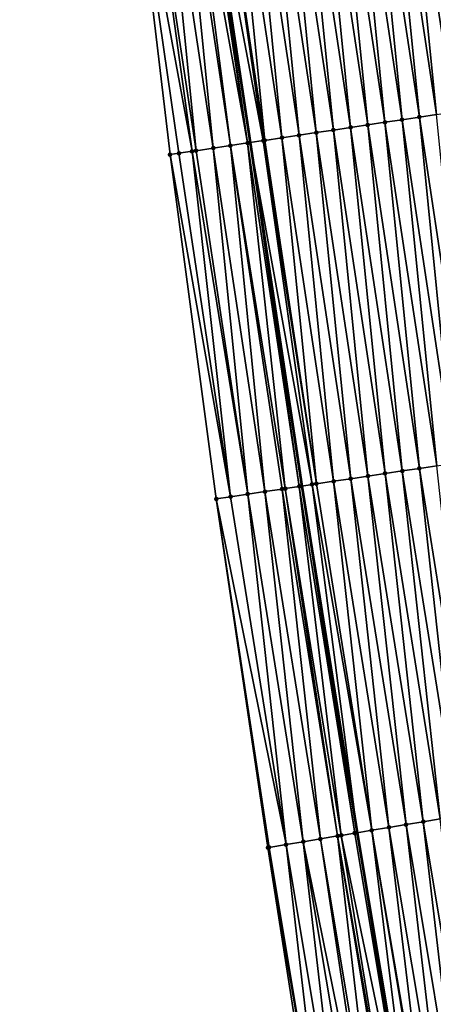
# Model space of a CAD drawing. Header units: feet. Extents: x 2010743 to 2022806, y 818705 to 837694.
# Tile 268 of 531: x 2011540 to 2011564, y 827365 to 827422. Entities that reach past the tile are written whole.
import ezdxf

# ---------------------------------------------------------------- set-up
doc = ezdxf.new("R2010")
doc.units = ezdxf.units.FT
doc.header["$MEASUREMENT"] = 0
doc.layers.add('EP_Travel Lane', color=172, linetype='Continuous', lineweight=53)
doc.layers.add('Road Shots', color=141, linetype='Continuous', lineweight=100)
doc.layers.add('I-77-MM17-21_NB-Surface-Border', color=7, linetype='Continuous')
doc.layers.add('I-77-MM17-21_NB-Surface-TIN', color=7, linetype='Continuous')

msp = doc.modelspace()

# ---------------------------------------------------------------- linework, layer by layer
at = {"layer": 'EP_Travel Lane'}
msp.add_polyline3d([(2011544.137, 827474.614, 308.56), (2011547.036, 827454.656, 308.531), (2011550.012, 827434.879, 308.571), (2011552.988, 827415.102, 308.601), (2011555.963, 827395.324, 308.628), (2011559.156, 827375.361, 308.668), (2011562.442, 827355.633, 308.652), (2011565.727, 827335.905, 308.666), (2011569.013, 827316.176, 308.661), (2011572.49, 827296.288, 308.675), (2011576.048, 827276.607, 308.738), (2011579.605, 827256.926, 308.763), (2011583.162, 827237.245, 308.8), (2011586.897, 827217.423, 308.839), (2011590.699, 827197.787, 308.857), (2011594.501, 827178.152, 308.927)], dxfattribs=at)
at = {"layer": 'I-77-MM17-21_NB-Surface-Border', "color": 3, "linetype": 'Continuous', "lineweight": -3}
msp.add_polyline3d([(2011589.723, 827177.227, 309.091), (2011586.054, 827196.888, 309.034), (2011582.68, 827216.607, 309.012), (2011578.77, 827236.451, 309.003), (2011574.496, 827256.003, 309.004), (2011570.59, 827275.621, 308.971), (2011566.714, 827295.244, 308.907), (2011563.209, 827315.21, 308.848), (2011560.123, 827334.971, 308.829), (2011557.085, 827354.741, 308.805), (2011554.005, 827374.503, 308.799), (2011551.038, 827394.583, 308.772), (2011548.375, 827414.408, 308.741), (2011546.027, 827434.28, 308.703), (2011542.884, 827454.032, 308.661), (2011539.718, 827474.004, 308.687)], dxfattribs=at)
at = {"layer": 'I-77-MM17-21_NB-Surface-TIN', "color": 128, "linetype": 'Continuous', "lineweight": -3}
for points in [[(2011565.693, 827417.013, 308.087), (2011563.704, 827436.939, 308.003), (2011562.717, 827436.79, 308.053)], [(2011561.738, 827416.418, 308.241), (2011559.751, 827436.344, 308.176), (2011558.762, 827436.195, 308.218)], [(2011562.727, 827416.567, 308.203), (2011560.74, 827436.493, 308.133), (2011559.751, 827436.344, 308.176)], [(2011561.738, 827416.418, 308.241), (2011562.727, 827416.567, 308.203), (2011559.751, 827436.344, 308.176)], [(2011563.715, 827416.715, 308.164), (2011561.729, 827436.642, 308.094), (2011560.74, 827436.493, 308.133)], [(2011562.727, 827416.567, 308.203), (2011563.715, 827416.715, 308.164), (2011560.74, 827436.493, 308.133)], [(2011562.717, 827436.79, 308.053), (2011561.729, 827436.642, 308.094), (2011564.704, 827416.864, 308.127)], [(2011563.715, 827416.715, 308.164), (2011564.704, 827416.864, 308.127), (2011561.729, 827436.642, 308.094)], [(2011565.693, 827417.013, 308.087), (2011562.717, 827436.79, 308.053), (2011564.704, 827416.864, 308.127)], [(2011557.782, 827415.823, 308.402), (2011555.795, 827435.749, 308.337), (2011554.806, 827435.6, 308.374)], [(2011558.771, 827415.972, 308.361), (2011556.784, 827435.898, 308.299), (2011555.795, 827435.749, 308.337)], [(2011557.782, 827415.823, 308.402), (2011558.771, 827415.972, 308.361), (2011555.795, 827435.749, 308.337)], [(2011559.76, 827416.12, 308.319), (2011557.773, 827436.047, 308.258), (2011556.784, 827435.898, 308.299)], [(2011558.771, 827415.972, 308.361), (2011559.76, 827416.12, 308.319), (2011556.784, 827435.898, 308.299)], [(2011560.749, 827416.269, 308.278), (2011558.762, 827436.195, 308.218), (2011557.773, 827436.047, 308.258)], [(2011559.76, 827416.12, 308.319), (2011560.749, 827416.269, 308.278), (2011557.773, 827436.047, 308.258)], [(2011560.749, 827416.269, 308.278), (2011561.738, 827416.418, 308.241), (2011558.762, 827436.195, 308.218)], [(2011553.827, 827415.228, 308.57), (2011551.84, 827435.154, 308.489), (2011550.851, 827435.005, 308.535)], [(2011554.816, 827415.377, 308.528), (2011552.829, 827435.303, 308.447), (2011551.84, 827435.154, 308.489)], [(2011553.827, 827415.228, 308.57), (2011554.816, 827415.377, 308.528), (2011551.84, 827435.154, 308.489)], [(2011555.804, 827415.525, 308.485), (2011553.818, 827435.452, 308.409), (2011552.829, 827435.303, 308.447)], [(2011554.816, 827415.377, 308.528), (2011555.804, 827415.525, 308.485), (2011552.829, 827435.303, 308.447)], [(2011556.793, 827415.674, 308.443), (2011554.806, 827435.6, 308.374), (2011553.818, 827435.452, 308.409)], [(2011555.804, 827415.525, 308.485), (2011556.793, 827415.674, 308.443), (2011553.818, 827435.452, 308.409)], [(2011556.793, 827415.674, 308.443), (2011557.782, 827415.823, 308.402), (2011554.806, 827435.6, 308.374)], [(2011549.871, 827414.633, 308.704), (2011547.884, 827434.559, 308.648), (2011546.895, 827434.41, 308.682)], [(2011550.86, 827414.782, 308.673), (2011548.873, 827434.708, 308.615), (2011547.884, 827434.559, 308.648)], [(2011549.871, 827414.633, 308.704), (2011550.86, 827414.782, 308.673), (2011547.884, 827434.559, 308.648)], [(2011551.849, 827414.93, 308.64), (2011549.281, 827434.769, 308.6), (2011548.873, 827434.708, 308.615)], [(2011550.86, 827414.782, 308.673), (2011551.849, 827414.93, 308.64), (2011548.873, 827434.708, 308.615)], [(2011552.838, 827415.079, 308.606), (2011549.862, 827434.857, 308.577), (2011549.281, 827434.769, 308.6)], [(2011551.849, 827414.93, 308.64), (2011552.838, 827415.079, 308.606), (2011549.281, 827434.769, 308.6)], [(2011552.838, 827415.079, 308.606), (2011550.012, 827434.879, 308.571), (2011549.862, 827434.857, 308.577)], [(2011553.741, 827415.215, 308.574), (2011550.851, 827435.005, 308.535), (2011550.012, 827434.879, 308.571)], [(2011553.741, 827415.215, 308.574), (2011550.012, 827434.879, 308.571), (2011552.988, 827415.102, 308.601)], [(2011552.838, 827415.079, 308.606), (2011552.988, 827415.102, 308.601), (2011550.012, 827434.879, 308.571)], [(2011553.741, 827415.215, 308.574), (2011553.827, 827415.228, 308.57), (2011550.851, 827435.005, 308.535)], [(2011549.648, 827414.599, 308.709), (2011546.895, 827434.41, 308.682), (2011546.027, 827434.28, 308.703)], [(2011548.375, 827414.408, 308.741), (2011548.882, 827414.484, 308.727), (2011546.027, 827434.28, 308.703)], [(2011548.882, 827414.484, 308.727), (2011549.648, 827414.599, 308.709), (2011546.027, 827434.28, 308.703)], [(2011549.648, 827414.599, 308.709), (2011549.871, 827414.633, 308.704), (2011546.895, 827434.41, 308.682)], [(2011563.725, 827396.492, 308.298), (2011561.738, 827416.418, 308.241), (2011560.749, 827416.269, 308.278)], [(2011564.714, 827396.641, 308.26), (2011562.727, 827416.567, 308.203), (2011561.738, 827416.418, 308.241)], [(2011563.725, 827396.492, 308.298), (2011564.714, 827396.641, 308.26), (2011561.738, 827416.418, 308.241)], [(2011565.702, 827396.789, 308.222), (2011563.715, 827416.715, 308.164), (2011562.727, 827416.567, 308.203)], [(2011564.714, 827396.641, 308.26), (2011565.702, 827396.789, 308.222), (2011562.727, 827416.567, 308.203)], [(2011560.758, 827396.046, 308.417), (2011558.771, 827415.972, 308.361), (2011557.782, 827415.823, 308.402)], [(2011561.747, 827396.194, 308.381), (2011559.76, 827416.12, 308.319), (2011558.771, 827415.972, 308.361)], [(2011560.758, 827396.046, 308.417), (2011561.747, 827396.194, 308.381), (2011558.771, 827415.972, 308.361)], [(2011562.736, 827396.343, 308.342), (2011560.749, 827416.269, 308.278), (2011559.76, 827416.12, 308.319)], [(2011561.747, 827396.194, 308.381), (2011562.736, 827396.343, 308.342), (2011559.76, 827416.12, 308.319)], [(2011562.736, 827396.343, 308.342), (2011563.725, 827396.492, 308.298), (2011560.749, 827416.269, 308.278)], [(2011556.803, 827395.451, 308.598), (2011554.816, 827415.377, 308.528), (2011553.827, 827415.228, 308.57)], [(2011557.791, 827395.599, 308.551), (2011555.804, 827415.525, 308.485), (2011554.816, 827415.377, 308.528)], [(2011556.803, 827395.451, 308.598), (2011557.791, 827395.599, 308.551), (2011554.816, 827415.377, 308.528)], [(2011558.78, 827395.748, 308.503), (2011556.793, 827415.674, 308.443), (2011555.804, 827415.525, 308.485)], [(2011557.791, 827395.599, 308.551), (2011558.78, 827395.748, 308.503), (2011555.804, 827415.525, 308.485)], [(2011559.769, 827395.897, 308.46), (2011557.782, 827415.823, 308.402), (2011556.793, 827415.674, 308.443)], [(2011558.78, 827395.748, 308.503), (2011559.769, 827395.897, 308.46), (2011556.793, 827415.674, 308.443)], [(2011559.769, 827395.897, 308.46), (2011560.758, 827396.046, 308.417), (2011557.782, 827415.823, 308.402)], [(2011552.847, 827394.856, 308.73), (2011550.86, 827414.782, 308.673), (2011549.871, 827414.633, 308.704)], [(2011553.836, 827395.004, 308.688), (2011551.849, 827414.93, 308.64), (2011550.86, 827414.782, 308.673)], [(2011552.847, 827394.856, 308.73), (2011553.836, 827395.004, 308.688), (2011550.86, 827414.782, 308.673)], [(2011555.006, 827395.18, 308.666), (2011552.838, 827415.079, 308.606), (2011551.849, 827414.93, 308.64)], [(2011553.836, 827395.004, 308.688), (2011554.825, 827395.153, 308.667), (2011551.849, 827414.93, 308.64)], [(2011554.825, 827395.153, 308.667), (2011555.006, 827395.18, 308.666), (2011551.849, 827414.93, 308.64)], [(2011555.814, 827395.302, 308.633), (2011552.988, 827415.102, 308.601), (2011552.838, 827415.079, 308.606)], [(2011555.006, 827395.18, 308.666), (2011555.814, 827395.302, 308.633), (2011552.838, 827415.079, 308.606)], [(2011556.55, 827395.413, 308.609), (2011553.741, 827415.215, 308.574), (2011552.988, 827415.102, 308.601)], [(2011556.55, 827395.413, 308.609), (2011552.988, 827415.102, 308.601), (2011555.963, 827395.324, 308.628)], [(2011555.814, 827395.302, 308.633), (2011555.963, 827395.324, 308.628), (2011552.988, 827415.102, 308.601)], [(2011556.803, 827395.451, 308.598), (2011553.827, 827415.228, 308.57), (2011553.741, 827415.215, 308.574)], [(2011556.55, 827395.413, 308.609), (2011556.803, 827395.451, 308.598), (2011553.741, 827415.215, 308.574)], [(2011551.858, 827394.707, 308.75), (2011548.882, 827414.484, 308.727), (2011548.375, 827414.408, 308.741)], [(2011551.038, 827394.583, 308.772), (2011551.858, 827394.707, 308.75), (2011548.375, 827414.408, 308.741)], [(2011551.858, 827394.707, 308.75), (2011549.648, 827414.599, 308.709), (2011548.882, 827414.484, 308.727)], [(2011552.847, 827394.856, 308.73), (2011549.871, 827414.633, 308.704), (2011549.648, 827414.599, 308.709)], [(2011551.858, 827394.707, 308.75), (2011552.847, 827394.856, 308.73), (2011549.648, 827414.599, 308.709)], [(2011562.95, 827375.993, 308.52), (2011560.758, 827396.046, 308.417), (2011559.769, 827395.897, 308.46)], [(2011563.936, 827376.157, 308.483), (2011561.747, 827396.194, 308.381), (2011560.758, 827396.046, 308.417)], [(2011562.95, 827375.993, 308.52), (2011563.936, 827376.157, 308.483), (2011560.758, 827396.046, 308.417)], [(2011564.923, 827376.321, 308.448), (2011562.736, 827396.343, 308.342), (2011561.747, 827396.194, 308.381)], [(2011563.936, 827376.157, 308.483), (2011564.923, 827376.321, 308.448), (2011561.747, 827396.194, 308.381)], [(2011565.909, 827376.486, 308.411), (2011563.725, 827396.492, 308.298), (2011562.736, 827396.343, 308.342)], [(2011564.923, 827376.321, 308.448), (2011565.909, 827376.486, 308.411), (2011562.736, 827396.343, 308.342)], [(2011559.99, 827375.5, 308.633), (2011556.803, 827395.451, 308.598), (2011556.55, 827395.413, 308.609)], [(2011559.99, 827375.5, 308.633), (2011557.791, 827395.599, 308.551), (2011556.803, 827395.451, 308.598)], [(2011560.977, 827375.664, 308.593), (2011558.78, 827395.748, 308.503), (2011557.791, 827395.599, 308.551)], [(2011559.99, 827375.5, 308.633), (2011560.977, 827375.664, 308.593), (2011557.791, 827395.599, 308.551)], [(2011561.963, 827375.829, 308.557), (2011559.769, 827395.897, 308.46), (2011558.78, 827395.748, 308.503)], [(2011560.977, 827375.664, 308.593), (2011561.963, 827375.829, 308.557), (2011558.78, 827395.748, 308.503)], [(2011561.963, 827375.829, 308.557), (2011562.95, 827375.993, 308.52), (2011559.769, 827395.897, 308.46)], [(2011555.058, 827374.679, 308.777), (2011552.847, 827394.856, 308.73), (2011551.858, 827394.707, 308.75)], [(2011556.045, 827374.843, 308.762), (2011553.836, 827395.004, 308.688), (2011552.847, 827394.856, 308.73)], [(2011555.058, 827374.679, 308.777), (2011556.045, 827374.843, 308.762), (2011552.847, 827394.856, 308.73)], [(2011557.031, 827375.007, 308.724), (2011554.825, 827395.153, 308.667), (2011553.836, 827395.004, 308.688)], [(2011556.045, 827374.843, 308.762), (2011557.031, 827375.007, 308.724), (2011553.836, 827395.004, 308.688)], [(2011558.018, 827375.171, 308.71), (2011555.006, 827395.18, 308.666), (2011554.825, 827395.153, 308.667)], [(2011557.031, 827375.007, 308.724), (2011558.018, 827375.171, 308.71), (2011554.825, 827395.153, 308.667)], [(2011558.232, 827375.207, 308.711), (2011555.814, 827395.302, 308.633), (2011555.006, 827395.18, 308.666)], [(2011558.018, 827375.171, 308.71), (2011558.232, 827375.207, 308.711), (2011555.006, 827395.18, 308.666)], [(2011559.004, 827375.336, 308.674), (2011555.963, 827395.324, 308.628), (2011555.814, 827395.302, 308.633)], [(2011558.232, 827375.207, 308.711), (2011559.004, 827375.336, 308.674), (2011555.814, 827395.302, 308.633)], [(2011556.55, 827395.413, 308.609), (2011555.963, 827395.324, 308.628), (2011559.156, 827375.361, 308.668)], [(2011559.004, 827375.336, 308.674), (2011559.156, 827375.361, 308.668), (2011555.963, 827395.324, 308.628)], [(2011559.99, 827375.5, 308.633), (2011556.55, 827395.413, 308.609), (2011559.156, 827375.361, 308.668)], [(2011555.058, 827374.679, 308.777), (2011551.858, 827394.707, 308.75), (2011551.038, 827394.583, 308.772)], [(2011554.005, 827374.503, 308.799), (2011554.072, 827374.514, 308.798), (2011551.038, 827394.583, 308.772)], [(2011554.072, 827374.514, 308.798), (2011555.058, 827374.679, 308.777), (2011551.038, 827394.583, 308.772)], [(2011566.236, 827356.265, 308.503), (2011563.936, 827376.157, 308.483), (2011562.95, 827375.993, 308.52)], [(2011563.358, 827355.785, 308.625), (2011560.977, 827375.664, 308.593), (2011559.99, 827375.5, 308.633)], [(2011564.263, 827355.936, 308.585), (2011561.963, 827375.829, 308.557), (2011560.977, 827375.664, 308.593)], [(2011563.358, 827355.785, 308.625), (2011564.263, 827355.936, 308.585), (2011560.977, 827375.664, 308.593)], [(2011565.249, 827356.1, 308.544), (2011562.95, 827375.993, 308.52), (2011561.963, 827375.829, 308.557)], [(2011564.263, 827355.936, 308.585), (2011565.249, 827356.1, 308.544), (2011561.963, 827375.829, 308.557)], [(2011565.249, 827356.1, 308.544), (2011566.236, 827356.265, 308.503), (2011562.95, 827375.993, 308.52)], [(2011560.02, 827355.229, 308.721), (2011557.031, 827375.007, 308.724), (2011556.045, 827374.843, 308.762)], [(2011560.317, 827355.279, 308.705), (2011558.018, 827375.171, 308.71), (2011557.031, 827375.007, 308.724)], [(2011560.02, 827355.229, 308.721), (2011560.317, 827355.279, 308.705), (2011557.031, 827375.007, 308.724)], [(2011561.437, 827355.466, 308.695), (2011558.232, 827375.207, 308.711), (2011558.018, 827375.171, 308.71)], [(2011560.317, 827355.279, 308.705), (2011561.303, 827355.443, 308.693), (2011558.018, 827375.171, 308.71)], [(2011561.303, 827355.443, 308.693), (2011561.437, 827355.466, 308.695), (2011558.018, 827375.171, 308.71)], [(2011562.29, 827355.608, 308.656), (2011559.004, 827375.336, 308.674), (2011558.232, 827375.207, 308.711)], [(2011561.437, 827355.466, 308.695), (2011562.29, 827355.608, 308.656), (2011558.232, 827375.207, 308.711)], [(2011562.29, 827355.608, 308.656), (2011559.156, 827375.361, 308.668), (2011559.004, 827375.336, 308.674)], [(2011559.99, 827375.5, 308.633), (2011559.156, 827375.361, 308.668), (2011562.442, 827355.633, 308.652)], [(2011562.29, 827355.608, 308.656), (2011562.442, 827355.633, 308.652), (2011559.156, 827375.361, 308.668)], [(2011563.276, 827355.772, 308.628), (2011559.99, 827375.5, 308.633), (2011562.442, 827355.633, 308.652)], [(2011563.276, 827355.772, 308.628), (2011563.358, 827355.785, 308.625), (2011559.99, 827375.5, 308.633)], [(2011557.358, 827354.786, 308.797), (2011554.072, 827374.514, 308.798), (2011554.005, 827374.503, 308.799)], [(2011557.085, 827354.741, 308.805), (2011557.358, 827354.786, 308.797), (2011554.005, 827374.503, 308.799)], [(2011557.358, 827354.786, 308.797), (2011555.058, 827374.679, 308.777), (2011554.072, 827374.514, 308.798)], [(2011558.344, 827354.95, 308.772), (2011556.045, 827374.843, 308.762), (2011555.058, 827374.679, 308.777)], [(2011557.358, 827354.786, 308.797), (2011558.344, 827354.95, 308.772), (2011555.058, 827374.679, 308.777)], [(2011558.344, 827354.95, 308.772), (2011559.331, 827355.115, 308.756), (2011556.045, 827374.843, 308.762)], [(2011559.331, 827355.115, 308.756), (2011560.02, 827355.229, 308.721), (2011556.045, 827374.843, 308.762)]]:
    msp.add_3dface(points, dxfattribs=at)
at = {"layer": 'Road Shots', "lineweight": 100}
for p in [(2011561.738, 827416.418, 308.241), (2011562.727, 827416.567, 308.203), (2011558.771, 827415.972, 308.361), (2011559.76, 827416.12, 308.319), (2011560.749, 827416.269, 308.278), (2011554.816, 827415.377, 308.528), (2011555.804, 827415.525, 308.485), (2011556.793, 827415.674, 308.443), (2011557.782, 827415.823, 308.402), (2011550.86, 827414.782, 308.673), (2011551.849, 827414.93, 308.64), (2011552.838, 827415.079, 308.606), (2011553.741, 827415.215, 308.574), (2011553.827, 827415.228, 308.57), (2011548.375, 827414.408, 308.741), (2011548.882, 827414.484, 308.727), (2011549.648, 827414.599, 308.709), (2011549.871, 827414.633, 308.704), (2011560.758, 827396.046, 308.417), (2011561.747, 827396.194, 308.381), (2011562.736, 827396.343, 308.342), (2011556.803, 827395.451, 308.598), (2011557.791, 827395.599, 308.551), (2011558.78, 827395.748, 308.503), (2011559.769, 827395.897, 308.46), (2011552.847, 827394.856, 308.73), (2011553.836, 827395.004, 308.688), (2011554.825, 827395.153, 308.667), (2011555.006, 827395.18, 308.666), (2011555.814, 827395.302, 308.633), (2011556.55, 827395.413, 308.609), (2011551.038, 827394.583, 308.772), (2011551.858, 827394.707, 308.75), (2011560.977, 827375.664, 308.593), (2011561.963, 827375.829, 308.557), (2011562.95, 827375.993, 308.52), (2011557.031, 827375.007, 308.724), (2011558.018, 827375.171, 308.71), (2011558.232, 827375.207, 308.711), (2011559.004, 827375.336, 308.674), (2011559.99, 827375.5, 308.633), (2011554.005, 827374.503, 308.799), (2011554.072, 827374.514, 308.798), (2011555.058, 827374.679, 308.777), (2011556.045, 827374.843, 308.762)]:
    msp.add_point(p, dxfattribs=at)

doc.saveas('drawing.dxf')
